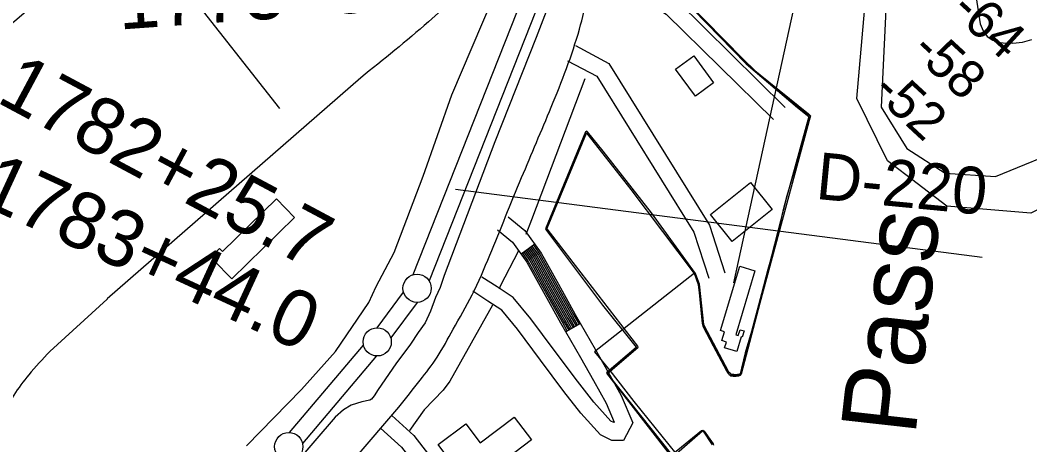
# Model space of a CAD drawing. Extents: x 3892998 to 3931244, y 278583 to 304547.
# Drawn here: x 3911353 to 3913140, y 285311 to 286063 of the extents above; entities that cross this region are included whole.
import ezdxf

# ---------------------------------------------------------------- set-up
doc = ezdxf.new("R2010")
doc.units = 0
for name, color, linetype in [('V-BLDG-OTLN', 7, 'Continuous'), ('V-GRID-MAJR', 7, 'Continuous'), ('V-LEVE-TOET', 7, 'Continuous'), ('V-RIVR-EDGE', 7, 'Continuous'), ('V-RIVR-IDEN', 7, 'Continuous'), ('V-RIVR-RANG', 7, 'Continuous'), ('V-RIVR-RANG-IDEN', 7, 'Continuous'), ('V-ROAD-CNTR', 7, 'Continuous'), ('V-RRAP-FSHR', 7, 'Continuous'), ('V-SURV-IDEN', 7, 'Continuous'), ('V-SURV-LINE', 7, 'Continuous'), ('V-TOPO-DPTH', 7, 'Continuous'), ('V-TOPO-MAJR', 7, 'Continuous'), ('V-TOPO-MINR', 7, 'Continuous'), ('V-TOPO-SHOR', 7, 'Continuous')]:
    doc.layers.add(name, color=color, linetype=linetype)

msp = doc.modelspace()

# ---------------------------------------------------------------- linework, layer by layer
at = {"layer": 'V-BLDG-OTLN'}
for points in [[(3912544.9, 286000), (3912580.2, 285952.2), (3912548, 285928.5), (3912512.7, 285976.2)], [(3912645.3, 285775.9), (3912683.7, 285728.1), (3912613.1, 285671.3), (3912574.7, 285719.1)], [(3911838.3, 285713.8), (3911727.2, 285605), (3911694.7, 285638.1), (3911700.2, 285643.5), (3911695.4, 285648.4), (3911705.8, 285658.6), (3911711.1, 285653.2), (3911806.3, 285746.5)], [(3912653.2, 285619.2), (3912619.2, 285505.9), (3912623.8, 285504.5), (3912626.9, 285514.8), (3912634.1, 285512.7), (3912630.7, 285501.6), (3912628.7, 285502.2), (3912621, 285476.4), (3912599.6, 285482.9), (3912602.7, 285493.2), (3912594.7, 285495.6), (3912599.4, 285511.4), (3912592.3, 285513.6), (3912626.4, 285627.2)], [(3912258, 285320), (3912198.8, 285275.3), (3912220.3, 285246.8), (3912170.7, 285209.3), (3912149.4, 285237.4), (3912145.6, 285234.6), (3912125.6, 285261.1), (3912128.9, 285263.6), (3912092.7, 285311.5), (3912141.3, 285348.2), (3912166.7, 285314.6), (3912227.4, 285360.4)]]:
    msp.add_lwpolyline(points, close=True, dxfattribs=at)
at = {"layer": 'V-GRID-MAJR'}
msp.add_spline([(3913205.7, 284291.2), (3913100.9, 290347.6), (3912996, 296407.6), (3912891.1, 302467.5), (3912891, 302471)], degree=3, dxfattribs=at)
at = {"layer": 'V-LEVE-TOET'}
for points in [[(3912302.8, 286127.9), (3912266.3, 286032.6), (3912192.7, 285847.5), (3912103.5, 285610.8), (3912096.4, 285589.8), (3912088, 285571.8), (3912079, 285547.9), (3912069.4, 285526.9), (3912057.5, 285510.1), (3912043.7, 285489.2), (3912017.4, 285454.4), (3911986.2, 285408.9), (3911979.6, 285398.1), (3911974.8, 285392.1), (3911971.9, 285390.3), (3911957.5, 285387.3), (3911938.9, 285381.3), (3911925.1, 285372.9), (3911910.2, 285360.3), (3911834.7, 285272.2)], [(3911753.5, 285309.4), (3911850.8, 285408.9), (3911911.1, 285476.4), (3911970, 285563), (3911982.8, 285591.4), (3912014.7, 285651.8), (3912065.8, 285786.8), (3912116.9, 285931), (3912188.5, 286100)]]:
    msp.add_lwpolyline(points, dxfattribs=at)
at = {"layer": 'V-RIVR-EDGE'}
for p, q in [((3912564.8, 286063), (3912632.6, 285993.9)), ((3912632.6, 285993.9), (3912653, 285973.9)), ((3912653, 285973.9), (3912685.4, 285947.1)), ((3912685.4, 285947.1), (3912707.2, 285927.2)), ((3912707.2, 285927.2), (3912730, 285909.1)), ((3912730, 285909.1), (3912751.4, 285893.5)), ((3912751.4, 285893.5), (3912709.7, 285752.3)), ((3912709.7, 285752.3), (3912702.4, 285724.7)), ((3912702.4, 285724.7), (3912691.6, 285676.1)), ((3912691.6, 285676.1), (3912676.4, 285621.3)), ((3912546.2, 285614.8), (3912369.6, 285475.9)), ((3912553.5, 285594.9), (3912546.2, 285614.8)), ((3912676.4, 285621.3), (3912665.1, 285578.6)), ((3912562, 285521), (3912553.5, 285594.9)), ((3912665.1, 285578.6), (3912647, 285511.6)), ((3912604.6, 285443.7), (3912562, 285521)), ((3912647, 285511.6), (3912636.2, 285474.2)), ((3912369.6, 285475.9), (3912396.2, 285442.8)), ((3912636.2, 285474.2), (3912626.4, 285434.4)), ((3912608.4, 285434.5), (3912604.6, 285443.7)), ((3912396.2, 285442.8), (3912438.8, 285387.8)), ((3912626.4, 285434.4), (3912608.4, 285434.5)), ((3912438.8, 285387.8), (3912525.5, 285280.3))]:
    msp.add_line(p, q, dxfattribs=at)
at = {"layer": 'V-RIVR-RANG'}
msp.add_line((3912123.1, 285763.8), (3913055.3, 285643.6), dxfattribs=at)
at = {"layer": 'V-ROAD-CNTR'}
for p, q in [((3912263.6, 285666.3), (3912239.3, 285648.8)), ((3912344.5, 285526.1), (3912318.5, 285511.1))]:
    msp.add_line(p, q, dxfattribs=at)
for points in [[(3912371.8, 286171.4), (3912449.5, 286141.2), (3912515.4, 286097), (3912707, 285908.4)], [(3912360.9, 286143.5), (3912435.6, 286114.5), (3912496.4, 286073.7), (3912686, 285887)], [(3912335.7, 286017.9), (3912394.9, 285986.5), (3912572.6, 285700.2), (3912600.3, 285615.9)], [(3912321.7, 285991.3), (3912373.7, 285963.8), (3912545.2, 285687.4), (3912571.8, 285606.5)], [(3911955.6, 285961.1), (3911507, 285569.4)], [(3912216.6, 285714.8), (3912245.9, 285690.9), (3912275, 285650.5), (3912305.4, 285595.8), (3912335.4, 285542), (3912352.9, 285511.4), (3912370.6, 285480.6), (3912393.5, 285440), (3912416.7, 285398.4), (3912437.2, 285350.2), (3912420.9, 285318.6), (3912400.1, 285319.1), (3912379.8, 285328.9), (3912345.2, 285367.4), (3912315.3, 285405.3), (3912274, 285460.8), (3912232.9, 285515.8), (3912205.1, 285549.5), (3912180.4, 285565.6), (3912153.8, 285583)], [(3912197.6, 285691.6), (3912223.9, 285670.1), (3912249.7, 285634.4), (3912279.2, 285581.2), (3912309.3, 285527.2), (3912326.9, 285496.4), (3912344.5, 285465.8), (3912367.4, 285425.3), (3912389.7, 285385.2), (3912404.1, 285351.5), (3912403.7, 285350.7), (3912398.1, 285353.3), (3912368.1, 285386.7), (3912339.2, 285423.6), (3912298, 285478.8), (3912256.5, 285534.4), (3912225.3, 285572.1), (3912196.8, 285590.7), (3912170.2, 285608.1)], [(3912253.9, 285659.3), (3912264.9, 285644), (3912294.9, 285589.9), (3912324.9, 285536.1), (3912334.1, 285520.1)], [(3912256.3, 285661), (3912267.4, 285645.6), (3912297.5, 285591.4), (3912327.6, 285537.6), (3912336.7, 285521.6)], [(3912258.7, 285662.8), (3912270, 285647.2), (3912300.1, 285592.8), (3912330.2, 285539), (3912339.3, 285523.1)], [(3912261.2, 285664.5), (3912272.5, 285648.8), (3912302.7, 285594.3), (3912332.8, 285540.5), (3912341.9, 285524.6)], [(3912241.7, 285650.5), (3912252.2, 285636), (3912281.8, 285582.6), (3912311.9, 285528.7), (3912321.1, 285512.6)], [(3912244.1, 285652.3), (3912254.7, 285637.6), (3912284.4, 285584.1), (3912314.5, 285530.2), (3912323.7, 285514.1)], [(3912246.6, 285654), (3912257.3, 285639.2), (3912287, 285585.5), (3912317.1, 285531.7), (3912326.3, 285515.6)], [(3912249, 285655.8), (3912259.8, 285640.8), (3912289.6, 285587), (3912319.7, 285533.1), (3912328.9, 285517.1)], [(3912251.4, 285657.5), (3912262.3, 285642.4), (3912292.3, 285588.5), (3912322.3, 285534.6), (3912331.5, 285518.6)], [(3911507, 285569.4), (3911506.6, 285569), (3911405.1, 285476.5)], [(3911458.4, 284732.7), (3911538.9, 284809.9), (3911784.1, 285098.9), (3912022.9, 285377.6)], [(3912010.9, 285362.9), (3912049.8, 285327.6), (3912085.7, 285281.3), (3912110.3, 285240.8), (3912128.8, 285195.8), (3912131.7, 285141.4), (3912144.9, 285097.9), (3912187.4, 285041.7), (3912231.7, 284984.1), (3912289.4, 284910.2), (3912348.3, 284833.4), (3912369.4, 284785.3), (3912353.1, 284745), (3912320, 284719.4), (3912289.1, 284702.4), (3912237.1, 284673.4), (3912201.5, 284686.1), (3912160.7, 284730.1)], [(3911990.8, 285340.7), (3912027.7, 285307.1), (3912060.9, 285264.3), (3912083.4, 285227.2), (3912099.1, 285189.1), (3912101.9, 285136.1), (3912117.8, 285084.1), (3912163.5, 285023.6), (3912208, 284965.7), (3912265.7, 284891.8), (3912322.3, 284818), (3912336.8, 284784.8), (3912328.3, 284763.7), (3912303.5, 284744.6), (3912274.6, 284728.7), (3912234.3, 284706.3), (3912218.5, 284711.9), (3912182.7, 284750.5)]]:
    msp.add_lwpolyline(points, dxfattribs=at)
for points in [[(3912022.9, 285377.6), (3912061, 285425.8), (3912090.7, 285466.2), (3912119.1, 285515.7), (3912152.8, 285576.7), (3912183.9, 285646.7), (3912240.4, 285784.3), (3912292.7, 285909.1), (3912342.7, 286047.2), (3912357.2, 286107.1), (3912376, 286226.3), (3912381.7, 286314.9), (3912379.7, 286384.5), (3912377.2, 286439.5), (3912367.7, 286494), (3912347.6, 286568.2), (3912244.7, 286908.1), (3912215.2, 286998.6)], [(3912120.4, 286323.2), (3912142.5, 286281.2), (3912153.3, 286236.5), (3912153.8, 286185.1), (3912142.7, 286144.6), (3912120, 286105.3), (3912075.4, 286060.1), (3911955.6, 285961.1)], [(3911405.1, 285476.5), (3911368, 285435.2), (3911319.5, 285359.7), (3911288.8, 285256.3), (3911283.6, 285196.7), (3911289.8, 285128.7), (3911312.4, 285055.1), (3911351.1, 284970), (3911398.3, 284887), (3911435.5, 284825.8), (3911458.5, 284775.5), (3911458.6, 284733.4), (3911447.4, 284707.2), (3911424.8, 284680.7), (3911402.9, 284652.8), (3911364.9, 284592.7), (3911358.6, 284554), (3911347.2, 284502.2), (3911347.4, 284449.7), (3911374, 284365.1), (3911438.2, 284280.6), (3911451.3, 284265)]]:
    msp.add_spline(points, degree=3, dxfattribs=at)
at = {"layer": 'V-RRAP-FSHR'}
for points in [[(3912357.7, 287495.4), (3912493.3, 287323.3), (3912622.3, 287107.3), (3912773, 286669.1), (3912730.7, 286124.3), (3912615.3, 285598.2)], [(3912520.2, 286107), (3912638, 285986), (3912653.6, 285972), (3912728.4, 285908.7), (3912748.7, 285892.5), (3912708.6, 285746.8), (3912672.4, 285606.6), (3912627.6, 285438), (3912627.3, 285437.2), (3912626, 285436.2), (3912622.6, 285435.5), (3912618.8, 285435.3), (3912615.9, 285435.4), (3912613.9, 285435.6), (3912611.5, 285436.3), (3912609.9, 285437.3), (3912608.3, 285438.4), (3912606.6, 285441.1), (3912564.1, 285521), (3912563.1, 285524.1), (3912555.1, 285595.7), (3912548.1, 285614.7), (3912470.4, 285722.2), (3912384.6, 285831.2), (3912357, 285865.6), (3912355.7, 285866.4), (3912353.4, 285865.1), (3912282.8, 285693.6), (3912284.5, 285690.5), (3912383.2, 285558.6), (3912443.3, 285484.1), (3912443.3, 285483.4), (3912391, 285439), (3912390.8, 285438.1), (3912503.1, 285293.1)], [(3912510.1, 285292.3), (3912560.6, 285335.9), (3912561.9, 285335.3), (3912577.4, 285310.9)]]:
    msp.add_lwpolyline(points, dxfattribs=at)
at = {"layer": 'V-SURV-LINE'}
for points in [[(3912048.6, 285612.5), (3912287, 286216.1)], [(3912314.9, 286205.1), (3912076.5, 285601.4)], [(3911984.6, 285518.4), (3912031.3, 285581.3)], [(3912055.4, 285563.4), (3912008.7, 285500.5)], [(3911829.7, 285332.9), (3911960.4, 285487.9)], [(3911983.3, 285468.5), (3911852.6, 285313.6)]]:
    msp.add_lwpolyline(points, dxfattribs=at)
for centre in [(3912055.3, 285588.4), (3911984.7, 285493.5), (3911828.2, 285308)]:
    msp.add_circle(centre, 25, dxfattribs=at)
at = {"layer": 'V-TOPO-DPTH'}
msp.add_lwpolyline([(3913700.4, 285822.9), (3913577, 285862.7), (3913458.6, 285845.8), (3913325.6, 285813.8), (3913141.7, 285721.6), (3912993, 285733.9), (3912887.8, 285813.7), (3912833.9, 285924.1), (3912852.4, 286139.6), (3912857, 286302.9), (3912868.1, 286518.3), (3912833.8, 286784.9), (3912809.4, 286910.6), (3912747.3, 287060.8)], dxfattribs=at)
at = {"layer": 'V-TOPO-MAJR'}
msp.add_lwpolyline([(3912849.6, 287040.3), (3912906, 286785.3), (3912918, 286518.4), (3912887.6, 286132), (3912876.6, 285909.2), (3912922.4, 285835.7), (3912989.9, 285792.4), (3913079.1, 285786.5), (3913211.7, 285840.8), (3913337.1, 285887.5), (3913506.9, 285934.9), (3913618.7, 285907.2), (3913720.4, 285859.1)], dxfattribs=at)
at = {"layer": 'V-TOPO-MINR'}
for points in [[(3913700.4, 285822.9), (3913577, 285862.7), (3913458.6, 285845.8), (3913325.6, 285813.8), (3913141.7, 285721.6), (3912993, 285733.9), (3912887.8, 285813.7), (3912833.9, 285924.1), (3912852.4, 286139.6), (3912857, 286302.9), (3912868.1, 286518.3), (3912833.8, 286784.9), (3912809.4, 286910.6), (3912747.3, 287060.8)], [(3913044.7, 286103.2), (3913052.2, 286056.8), (3913057, 286044.2), (3913064.2, 286034.1), (3913074.6, 286027.5), (3913087.4, 286023.3), (3913092.5, 286022.7), (3913109.9, 286022.4), (3913126.9, 286024.1), (3913143.3, 286028.8)]]:
    msp.add_lwpolyline(points, dxfattribs=at)
at = {"layer": 'V-TOPO-SHOR'}
for points in [[(3911812.6, 285906.8), (3911648.8, 286115), (3911552.6, 286234.4), (3911551.4, 286236.4), (3911375.4, 286088.6), (3911263.2, 285993.4), (3911259.1, 285987.1), (3911262.1, 285973.8), (3911289.1, 285937.1), (3911291.9, 285929.8), (3911287.8, 285919.2), (3911101.8, 285758.7), (3911091.6, 285749.3), (3911082.4, 285739)], [(3912521.9, 286107.1), (3912644.5, 285981), (3912748.2, 285897.1), (3912750.4, 285894.9), (3912751.2, 285891.8), (3912662, 285561.9), (3912629, 285436.5), (3912628.4, 285435.2), (3912627.1, 285434), (3912624.3, 285432.6), (3912620, 285432.4), (3912614.5, 285432.2), (3912610.9, 285432.6), (3912609.4, 285433.8), (3912606.2, 285437.3), (3912603.7, 285441.6), (3912580, 285485.9), (3912562.1, 285519.3), (3912560.3, 285526.2), (3912553.8, 285592.7), (3912553.6, 285594.3), (3912546.3, 285614.3), (3912434.5, 285763.1), (3912356.3, 285862.6), (3912355.1, 285862.8), (3912354.6, 285862.6), (3912284.8, 285694.4), (3912284.8, 285693.4), (3912445.6, 285485.6), (3912446.2, 285484), (3912446.4, 285483.4), (3912392.3, 285437), (3912393.3, 285435), (3912505.7, 285294)], [(3912352.5, 285959), (3912257.8, 285709.8), (3912247.5, 285683.3)], [(3912235.1, 285654.5), (3912202.1, 285591.9), (3912200.8, 285586.8)], [(3912188.7, 285558.3), (3912113.4, 285423.6), (3912101.5, 285408.2), (3912067.8, 285373.2), (3912042.1, 285336.5)], [(3912507.6, 285294.8), (3912559, 285336.7), (3912561.1, 285337.1), (3912563.7, 285335.5), (3912579.4, 285312.9), (3912580, 285310.6)]]:
    msp.add_lwpolyline(points, dxfattribs=at)

# ---------------------------------------------------------------- texts
at = {"layer": 'V-RIVR-IDEN'}
msp.add_text('Pass', height=133, rotation=83.6034, dxfattribs=at).set_placement((3912937.1, 285325.8))
at = {"layer": 'V-RIVR-RANG'}
for s, rotation, p in [('-64', 317.5266, (3912997.5, 286077.1)), ('-58', 317.2383, (3912927.8, 286005.9)), ('-52', 317.2383, (3912858.6, 285933.7))]:
    msp.add_text(s, height=67, rotation=rotation, dxfattribs=at).set_placement(p)
at = {"layer": 'V-RIVR-RANG-IDEN'}
msp.add_text('D-220', height=83, rotation=354.5176, dxfattribs=at).set_placement((3912759.3, 285746.8))
at = {"layer": 'V-SURV-IDEN'}
for s, rotation, p in [('1775+36.8', 4.0792, (3911528.2, 286046.3)), ('1782+25.7', 331.8598, (3911308.2, 285919.3)), ('1783+44.0', 335.2791, (3911273.9, 285740.8))]:
    msp.add_text(s, height=100, rotation=rotation, dxfattribs=at).set_placement(p)

doc.saveas('drawing.dxf')
